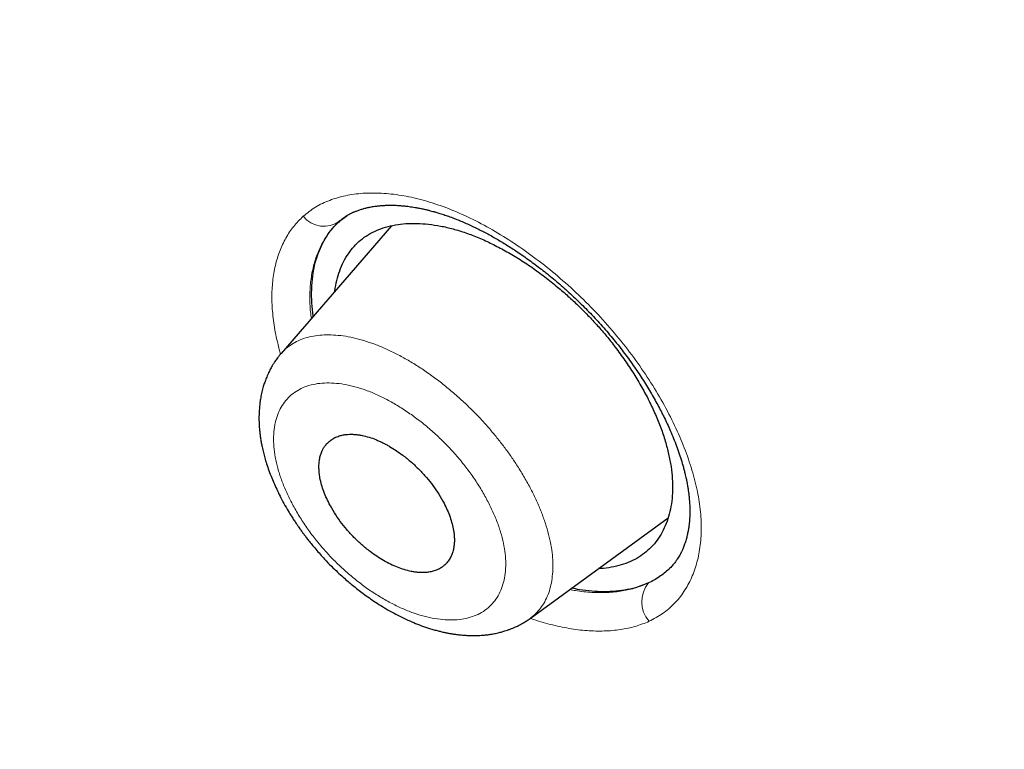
# Model space of a CAD drawing. Header units: millimetres. Extents: x 8 to 473, y 11 to 654.
# Tile 161 of 656: x 423.79 to 434.26, y 182.5 to 190.26. Entities that reach past the tile are written whole.
import ezdxf

# ---------------------------------------------------------------- set-up
doc = ezdxf.new("R2010")
doc.units = ezdxf.units.MM

msp = doc.modelspace()

# ---------------------------------------------------------------- linework, layer by layer
at = {"color": 7, "linetype": 'Continuous', "lineweight": 30}
for p, q in [((427.189, 188.121), (427.269, 188.18)), ((427.742, 188.071), (426.567, 186.713)), ((427.174, 188.107), (427.171, 188.106)), ((427.189, 188.121), (427.177, 188.108)), ((429.217, 183.894), (430.684, 184.964))]:
    msp.add_line(p, q, dxfattribs=at)
at = {"color": 8, "linetype": 'Continuous', "lineweight": 0}
for centre, radius, start, end in [((427.022, 188.344), 0.278, 217.8907, 306.999), ((430.717, 184.071), 0.313, 140.0918, 221.5794)]:
    msp.add_arc(centre, radius, start, end, dxfattribs=at)
at = {"color": 7, "linetype": 'Continuous', "lineweight": 30}
for points, knots in [([(461.434, 127.874), (461.503, 128.563), (461.639, 129.933), (461.54, 132.212), (461.29, 134.581), (460.901, 137.032), (460.362, 139.8), (459.645, 142.896), (458.744, 146.322), (457.642, 150.206), (456.345, 154.543), (454.93, 159.312), (453.45, 164.132), (451.817, 169.061), (450.26, 173.284), (448.852, 176.755), (447.679, 179.425), (446.358, 182.169), (444.847, 184.993), (443.205, 187.727), (441.44, 190.34), (439.591, 192.787), (437.567, 195.163), (435.439, 197.421), (433.265, 199.554), (430.707, 201.901), (427.767, 204.412), (424.458, 207.034), (421.166, 209.481), (417.898, 211.771), (414.664, 213.894), (411.475, 215.849), (408.338, 217.655), (405.242, 219.372), (402.157, 221.077), (399.085, 222.71), (396.044, 224.214), (393.06, 225.541), (390.158, 226.671), (387.349, 227.606), (384.65, 228.31), (382.381, 228.689), (380.529, 228.788), (379.054, 228.678), (377.734, 228.33), (376.634, 227.685), (375.805, 226.721), (375.206, 225.417), (374.869, 224.029), (374.819, 222.972), (374.8, 222.571)], [0, 0, 0, 0, 0.0200047, 0.0398126, 0.0594823, 0.0790442, 0.098539, 0.1240032, 0.1493793, 0.1746635, 0.2089867, 0.2432628, 0.2776948, 0.3122934, 0.3470638, 0.3645565, 0.3821766, 0.3999474, 0.417905, 0.4360854, 0.4514078, 0.4669063, 0.4824142, 0.4977299, 0.5128612, 0.5278497, 0.5501285, 0.5722459, 0.5942634, 0.6162413, 0.6382062, 0.660093, 0.6818368, 0.7033851, 0.7249325, 0.7466767, 0.7685648, 0.7905255, 0.8125089, 0.8345238, 0.8566401, 0.8789195, 0.893908, 0.9090407, 0.9243532, 0.9398664, 0.9553564, 0.9706894, 0.9888644, 1, 1, 1, 1]), ([(459.222, 127.783), (459.279, 128.334), (459.392, 129.433), (459.354, 131.24), (459.203, 133.126), (458.946, 135.084), (458.606, 137.096), (458.12, 139.544), (457.444, 142.453), (456.55, 145.836), (455.526, 149.427), (454.387, 153.21), (453.193, 157.163), (451.97, 161.137), (450.669, 165.161), (449.243, 169.258), (447.913, 172.748), (446.74, 175.593), (445.791, 177.759), (444.755, 179.961), (443.615, 182.199), (442.353, 184.472), (441.065, 186.581), (439.779, 188.505), (438.531, 190.231), (437.189, 191.934), (435.607, 193.78), (433.775, 195.737), (431.713, 197.775), (429.472, 199.849), (427.063, 201.942), (424.497, 204.038), (421.926, 206.024), (419.361, 207.91), (416.594, 209.848), (413.637, 211.799), (410.505, 213.728), (407.407, 215.519), (404.335, 217.224), (401.274, 218.913), (398.238, 220.521), (395.247, 221.992), (392.516, 223.197), (390.046, 224.162), (387.827, 224.928), (385.677, 225.555), (383.612, 226.025), (381.762, 226.295), (380.136, 226.366), (378.734, 226.248), (377.595, 225.937), (376.712, 225.458), (376.055, 224.861), (375.536, 224.114), (375.103, 223.143), (374.794, 221.92), (374.634, 220.435), (374.621, 218.835), (374.727, 217.149), (374.931, 215.396), (375.305, 212.994), (375.923, 209.899), (376.848, 206.079), (377.905, 202.19), (379.046, 198.262), (380.219, 194.321), (381.349, 190.585), (382.48, 187.024), (383.628, 183.631), (384.881, 180.183), (386.104, 177.101), (386.984, 174.991), (387.408, 174.052), (387.49, 173.87)], [0, 0, 0, 0, 0.012215, 0.024412, 0.036596, 0.048766, 0.060927, 0.073082, 0.092172, 0.111249, 0.13031, 0.151946, 0.173571, 0.195212, 0.216878, 0.238563, 0.260269, 0.271132, 0.282006, 0.292893, 0.303792, 0.314705, 0.32563, 0.333834, 0.342045, 0.350258, 0.35847, 0.369407, 0.38033, 0.391239, 0.404312, 0.417369, 0.430424, 0.443476, 0.456526, 0.472832, 0.489119, 0.505383, 0.521624, 0.537868, 0.55414, 0.570431, 0.586733, 0.59978, 0.61283, 0.625882, 0.638943, 0.652018, 0.662926, 0.673848, 0.684783, 0.692993, 0.701206, 0.709417, 0.717621, 0.728547, 0.739459, 0.750357, 0.761244, 0.772118, 0.782981, 0.804686, 0.826372, 0.848038, 0.869678, 0.891304, 0.912939, 0.931134, 0.949343, 0.967563, 0.985796, 0.997263, 1, 1, 1, 1]), ([(404.423, 216.669), (404.504, 216.624), (404.661, 216.537), (404.892, 216.409), (405.115, 216.285), (405.328, 216.167), (405.533, 216.053), (405.725, 215.946), (405.904, 215.846), (406.072, 215.752), (406.232, 215.663), (406.384, 215.578), (406.534, 215.494), (406.679, 215.412), (406.82, 215.333), (406.951, 215.259), (407.073, 215.191), (407.187, 215.126), (407.298, 215.064), (407.409, 215.001), (407.616, 214.884), (407.923, 214.709), (408.331, 214.476), (408.745, 214.238), (409.271, 213.934), (409.908, 213.562), (410.657, 213.119), (411.407, 212.667), (412.164, 212.204), (412.928, 211.729), (413.699, 211.24), (414.471, 210.743), (415.246, 210.236), (416.023, 209.719), (416.801, 209.192), (417.563, 208.668), (418.308, 208.148), (419.037, 207.632), (419.638, 207.2), (420.111, 206.857), (420.455, 206.605), (420.8, 206.352), (421.146, 206.095), (421.464, 205.858), (421.754, 205.641), (422.015, 205.444), (422.281, 205.242), (422.552, 205.036), (422.825, 204.827), (423.096, 204.618), (423.329, 204.437), (423.525, 204.285), (423.683, 204.162), (423.839, 204.039), (423.993, 203.919), (424.129, 203.812), (424.244, 203.721), (424.339, 203.646), (424.412, 203.588), (424.465, 203.545), (424.502, 203.517), (424.535, 203.49), (424.563, 203.468), (424.584, 203.451), (424.6, 203.438), (424.616, 203.426), (424.636, 203.409), (424.662, 203.389), (424.699, 203.36), (424.747, 203.321), (424.808, 203.273), (424.876, 203.218), (424.95, 203.158), (425.029, 203.095), (425.111, 203.029), (425.194, 202.962), (425.277, 202.895), (425.429, 202.772), (425.649, 202.593), (425.934, 202.36), (426.22, 202.124), (426.508, 201.886), (426.8, 201.643), (427.092, 201.397), (427.387, 201.147), (427.641, 200.931), (427.853, 200.749), (428.022, 200.603), (428.193, 200.455), (428.363, 200.307), (428.528, 200.163), (428.685, 200.025), (428.832, 199.896), (428.971, 199.773), (429.093, 199.665), (429.199, 199.571), (429.291, 199.489), (429.377, 199.412), (429.46, 199.337), (429.552, 199.255), (429.659, 199.159), (429.783, 199.046), (429.917, 198.925), (430.06, 198.795), (430.213, 198.655), (430.375, 198.506), (430.545, 198.35), (430.717, 198.19), (430.889, 198.03), (431.103, 197.829), (431.36, 197.587), (431.656, 197.306), (431.95, 197.023), (432.245, 196.737), (432.541, 196.446), (432.836, 196.154), (433.129, 195.86), (433.448, 195.537), (433.792, 195.184), (434.16, 194.801), (434.526, 194.414), (434.889, 194.024), (435.25, 193.631), (435.607, 193.234), (435.96, 192.835), (436.309, 192.433), (436.652, 192.03), (436.991, 191.625), (437.325, 191.218), (437.652, 190.811), (437.973, 190.404), (438.29, 189.995), (438.605, 189.58), (438.862, 189.236), (439.06, 188.966), (439.201, 188.773), (439.34, 188.58), (439.475, 188.39), (439.604, 188.209), (439.725, 188.037), (439.839, 187.874), (439.946, 187.719), (440.037, 187.588), (440.112, 187.478), (440.173, 187.388), (440.233, 187.3), (440.294, 187.21), (440.36, 187.112), (440.432, 187.005), (440.508, 186.89), (440.59, 186.767), (440.677, 186.634), (440.771, 186.491), (440.86, 186.353), (440.944, 186.223), (441.021, 186.101), (441.1, 185.979), (441.175, 185.861), (441.243, 185.752), (441.305, 185.654), (441.36, 185.567), (441.408, 185.489), (441.446, 185.428), (441.476, 185.38), (441.497, 185.346), (441.514, 185.318), (441.527, 185.298), (441.537, 185.281), (441.55, 185.26), (441.571, 185.227), (441.599, 185.18), (441.635, 185.122), (441.677, 185.053), (441.724, 184.977), (441.774, 184.895), (441.824, 184.812), (441.875, 184.729), (441.925, 184.644), (442.007, 184.508), (442.12, 184.319), (442.272, 184.061), (442.433, 183.785), (442.602, 183.492), (442.767, 183.201), (442.927, 182.916), (443.082, 182.637), (443.232, 182.363), (443.414, 182.028), (443.627, 181.631), (443.869, 181.17), (444.105, 180.712), (444.337, 180.254), (444.565, 179.798), (444.788, 179.343), (445.028, 178.843), (445.286, 178.299), (445.558, 177.711), (445.777, 177.229), (445.946, 176.85), (446.07, 176.571), (446.195, 176.286), (446.321, 175.996), (446.425, 175.754), (446.507, 175.561), (446.567, 175.419), (446.628, 175.276), (446.688, 175.133), (446.747, 174.993), (446.806, 174.851), (446.865, 174.708), (446.924, 174.566), (446.979, 174.433), (447.03, 174.309), (447.077, 174.193), (447.121, 174.086), (447.164, 173.98), (447.209, 173.869), (447.258, 173.748), (447.311, 173.615), (447.368, 173.474), (447.428, 173.323), (447.491, 173.165), (447.556, 172.998), (447.624, 172.827), (447.712, 172.602), (447.819, 172.328), (447.951, 171.987), (448.085, 171.636), (448.222, 171.275), (448.43, 170.723), (448.707, 169.977), (449.035, 169.073), (449.343, 168.207), (449.633, 167.377), (449.916, 166.55), (450.234, 165.609), (450.582, 164.555), (450.96, 163.389), (451.328, 162.228), (451.69, 161.072), (452.077, 159.813), (452.49, 158.452), (452.93, 156.99), (453.366, 155.53), (453.803, 154.071), (454.239, 152.614), (454.671, 151.161), (455.073, 149.793), (455.443, 148.511), (455.782, 147.316), (456.074, 146.261), (456.321, 145.346), (456.48, 144.746), (456.59, 144.323), (456.654, 144.073), (456.72, 143.816), (456.787, 143.553), (456.848, 143.309), (456.904, 143.087), (456.953, 142.888), (457.001, 142.692), (457.047, 142.503), (457.087, 142.34), (457.12, 142.2), (457.149, 142.081), (457.172, 141.983), (457.191, 141.903), (457.205, 141.844), (457.217, 141.791), (457.227, 141.748), (457.235, 141.715), (457.241, 141.691), (457.246, 141.668), (457.252, 141.642), (457.26, 141.61), (457.269, 141.569), (457.281, 141.518), (457.296, 141.455), (457.312, 141.386), (457.343, 141.249), (457.391, 141.042), (457.448, 140.789), (457.5, 140.552), (457.548, 140.333), (457.596, 140.114), (457.643, 139.896), (457.688, 139.682), (457.74, 139.434), (457.797, 139.154), (457.86, 138.842), (457.918, 138.544), (457.973, 138.257), (458.025, 137.979), (458.076, 137.701), (458.126, 137.422), (458.175, 137.14), (458.222, 136.863), (458.266, 136.592), (458.309, 136.327), (458.344, 136.097), (458.373, 135.907), (458.394, 135.763), (458.413, 135.628), (458.43, 135.509), (458.445, 135.404), (458.458, 135.312), (458.469, 135.227), (458.48, 135.143), (458.492, 135.055), (458.504, 134.963), (458.516, 134.864), (458.529, 134.761), (458.543, 134.652), (458.557, 134.535), (458.573, 134.391), (458.593, 134.22), (458.613, 134.026), (458.633, 133.832), (458.652, 133.64), (458.669, 133.448), (458.683, 133.293), (458.693, 133.172), (458.699, 133.087), (458.706, 133.002), (458.712, 132.919), (458.718, 132.842), (458.722, 132.773), (458.726, 132.713), (458.73, 132.661), (458.733, 132.615), (458.735, 132.577), (458.737, 132.544), (458.739, 132.516), (458.74, 132.487), (458.742, 132.454), (458.744, 132.416), (458.747, 132.372), (458.75, 132.323), (458.752, 132.268), (458.755, 132.209), (458.758, 132.143), (458.762, 132.072), (458.765, 131.995), (458.768, 131.912), (458.771, 131.824), (458.775, 131.725), (458.778, 131.62), (458.78, 131.51), (458.782, 131.405), (458.784, 131.304), (458.785, 131.208), (458.785, 131.12), (458.785, 131.038), (458.785, 130.968), (458.785, 130.906), (458.785, 130.848), (458.784, 130.787), (458.783, 130.721), (458.782, 130.643), (458.78, 130.551), (458.777, 130.444), (458.773, 130.347), (458.77, 130.26), (458.767, 130.186), (458.763, 130.11), (458.759, 130.036), (458.756, 129.966), (458.752, 129.902), (458.748, 129.844), (458.744, 129.792), (458.741, 129.745), (458.738, 129.703), (458.735, 129.665), (458.732, 129.634), (458.73, 129.607), (458.728, 129.585), (458.727, 129.566), (458.725, 129.549), (458.724, 129.531), (458.722, 129.509), (458.719, 129.481), (458.716, 129.447), (458.712, 129.406), (458.708, 129.36), (458.702, 129.307), (458.696, 129.248), (458.689, 129.183), (458.681, 129.111), (458.671, 129.034), (458.661, 128.952), (458.649, 128.863), (458.635, 128.768), (458.62, 128.668), (458.603, 128.563), (458.584, 128.452), (458.563, 128.336), (458.548, 128.257), (458.54, 128.217)], [0, 0, 0, 0, 0.00246, 0.004828, 0.007103, 0.009285, 0.011374, 0.013371, 0.015169, 0.016884, 0.018517, 0.020068, 0.021536, 0.023078, 0.024518, 0.025855, 0.027089, 0.028228, 0.029348, 0.030473, 0.031603, 0.035684, 0.039833, 0.044047, 0.048279, 0.055837, 0.063394, 0.07095, 0.078506, 0.086216, 0.093926, 0.101636, 0.109346, 0.117055, 0.124765, 0.132474, 0.139655, 0.146834, 0.154015, 0.1574, 0.160784, 0.164169, 0.167556, 0.171003, 0.17352, 0.176084, 0.178695, 0.181351, 0.184052, 0.186724, 0.189334, 0.190913, 0.192469, 0.194001, 0.195511, 0.196986, 0.19799, 0.198916, 0.199765, 0.200139, 0.200495, 0.200834, 0.201123, 0.201323, 0.20145, 0.201592, 0.201791, 0.202047, 0.202362, 0.202861, 0.203459, 0.204156, 0.204862, 0.205648, 0.20647, 0.207288, 0.208101, 0.208911, 0.211769, 0.214574, 0.217326, 0.220214, 0.22306, 0.225936, 0.228847, 0.231792, 0.233456, 0.235132, 0.236818, 0.238514, 0.240179, 0.241728, 0.243189, 0.244564, 0.245853, 0.246822, 0.247736, 0.248594, 0.249397, 0.250207, 0.251351, 0.25259, 0.253923, 0.255357, 0.256887, 0.258512, 0.260231, 0.261975, 0.263697, 0.265398, 0.26846, 0.27145, 0.274368, 0.277415, 0.280434, 0.283452, 0.286469, 0.289487, 0.293335, 0.297186, 0.301038, 0.304893, 0.308752, 0.312618, 0.316483, 0.320333, 0.324177, 0.328016, 0.331853, 0.335689, 0.339456, 0.343247, 0.347096, 0.351007, 0.352779, 0.354564, 0.356361, 0.358114, 0.35979, 0.361359, 0.362853, 0.364272, 0.365615, 0.366468, 0.367288, 0.368074, 0.36887, 0.369766, 0.370766, 0.371804, 0.372934, 0.374158, 0.375474, 0.376881, 0.377957, 0.37908, 0.380245, 0.381351, 0.382361, 0.38326, 0.384067, 0.384782, 0.385405, 0.38577, 0.386093, 0.386351, 0.386536, 0.386659, 0.386807, 0.387128, 0.387559, 0.388099, 0.38873, 0.389459, 0.390216, 0.390981, 0.391753, 0.392531, 0.393318, 0.395517, 0.397771, 0.400454, 0.403196, 0.405899, 0.40855, 0.411148, 0.413694, 0.416188, 0.420529, 0.424846, 0.429163, 0.433481, 0.437802, 0.442123, 0.446445, 0.45209, 0.457737, 0.463383, 0.466045, 0.468743, 0.471505, 0.474331, 0.47722, 0.47859, 0.479974, 0.481372, 0.482784, 0.484171, 0.485496, 0.486978, 0.488373, 0.489682, 0.490906, 0.492043, 0.493094, 0.494092, 0.495164, 0.49638, 0.497691, 0.499097, 0.500578, 0.502152, 0.503818, 0.50554, 0.507242, 0.510525, 0.513727, 0.517435, 0.521029, 0.524569, 0.534051, 0.543533, 0.552, 0.560466, 0.568933, 0.5774, 0.589495, 0.60159, 0.613685, 0.62578, 0.637875, 0.653302, 0.668729, 0.684157, 0.699585, 0.715012, 0.730438, 0.745865, 0.758697, 0.771529, 0.78436, 0.792828, 0.801296, 0.803961, 0.806689, 0.809498, 0.812389, 0.815361, 0.817528, 0.819737, 0.821932, 0.824017, 0.825989, 0.827363, 0.828677, 0.82993, 0.83064, 0.831321, 0.831914, 0.832405, 0.832743, 0.833008, 0.833229, 0.833512, 0.833867, 0.834294, 0.834889, 0.835584, 0.836375, 0.837196, 0.840193, 0.84329, 0.845703, 0.848174, 0.850673, 0.853132, 0.855549, 0.857923, 0.861569, 0.86511, 0.868594, 0.8718, 0.875007, 0.878213, 0.881422, 0.884697, 0.888066, 0.89111, 0.894227, 0.897417, 0.899248, 0.900966, 0.902569, 0.904058, 0.905232, 0.906325, 0.907335, 0.9083, 0.909348, 0.910489, 0.91165, 0.912895, 0.914222, 0.915633, 0.917127, 0.919487, 0.921872, 0.924252, 0.926627, 0.928996, 0.93136, 0.93243, 0.933499, 0.934567, 0.935624, 0.9366, 0.937481, 0.938224, 0.938883, 0.939458, 0.939948, 0.940353, 0.940679, 0.941031, 0.941451, 0.941941, 0.942502, 0.943125, 0.943817, 0.944581, 0.945414, 0.946335, 0.947329, 0.948396, 0.949536, 0.950729, 0.952236, 0.953663, 0.955011, 0.956368, 0.957633, 0.958807, 0.959889, 0.960881, 0.961618, 0.962376, 0.963196, 0.96408, 0.965027, 0.966363, 0.967808, 0.969362, 0.970346, 0.97137, 0.972433, 0.973483, 0.974457, 0.975339, 0.976146, 0.976878, 0.977537, 0.978138, 0.978661, 0.979103, 0.979468, 0.979806, 0.980045, 0.980281, 0.980519, 0.980827, 0.981225, 0.981714, 0.982294, 0.982964, 0.983726, 0.984578, 0.985522, 0.986557, 0.987683, 0.9889, 0.990209, 0.99161, 0.993103, 0.994688, 0.996366, 0.998136, 1, 1, 1, 1]), ([(427.171, 188.106), (427.181, 188.115), (427.2, 188.133), (427.229, 188.154), (427.255, 188.172), (427.278, 188.186), (427.298, 188.197), (427.314, 188.205), (427.326, 188.211), (427.335, 188.215), (427.343, 188.219), (427.355, 188.224), (427.369, 188.229), (427.386, 188.236), (427.409, 188.244), (427.44, 188.253), (427.477, 188.263), (427.518, 188.272), (427.562, 188.279), (427.607, 188.285), (427.649, 188.288), (427.685, 188.29), (427.717, 188.291), (427.746, 188.291), (427.775, 188.29), (427.806, 188.289), (427.841, 188.286), (427.882, 188.283), (427.933, 188.277), (427.985, 188.269), (428.035, 188.26), (428.077, 188.251), (428.118, 188.242), (428.152, 188.233), (428.179, 188.226), (428.199, 188.221), (428.216, 188.216), (428.235, 188.21), (428.258, 188.203), (428.292, 188.192), (428.337, 188.177), (428.393, 188.157), (428.451, 188.134), (428.509, 188.11), (428.565, 188.085), (428.62, 188.059), (428.673, 188.033), (428.744, 187.997), (428.832, 187.949), (428.94, 187.885), (429.055, 187.812), (429.176, 187.729), (429.305, 187.635), (429.435, 187.533), (429.565, 187.422), (429.696, 187.302), (429.827, 187.174), (429.955, 187.038), (430.079, 186.896), (430.195, 186.751), (430.302, 186.606), (430.4, 186.462), (430.487, 186.321), (430.566, 186.183), (430.637, 186.047), (430.692, 185.93), (430.735, 185.83), (430.767, 185.748), (430.797, 185.666), (430.824, 185.584), (430.844, 185.515), (430.858, 185.462), (430.867, 185.425), (430.874, 185.396), (430.879, 185.373), (430.883, 185.354), (430.887, 185.333), (430.892, 185.306), (430.897, 185.272), (430.903, 185.232), (430.909, 185.182), (430.913, 185.128), (430.916, 185.072), (430.916, 185.023), (430.915, 184.98), (430.913, 184.939), (430.909, 184.9), (430.904, 184.861), (430.897, 184.82), (430.888, 184.777), (430.877, 184.731), (430.864, 184.693), (430.853, 184.663), (430.845, 184.643), (430.838, 184.625), (430.831, 184.61), (430.825, 184.598), (430.82, 184.589), (430.815, 184.578), (430.807, 184.565), (430.796, 184.545), (430.781, 184.521), (430.761, 184.493), (430.736, 184.461), (430.716, 184.44), (430.705, 184.429)], [0, 0, 0, 0, 0.01065, 0.020131, 0.028442, 0.035578, 0.041535, 0.046312, 0.050384, 0.053037, 0.055888, 0.059323, 0.063347, 0.067922, 0.072722, 0.081921, 0.09162, 0.101019, 0.112494, 0.122691, 0.131855, 0.14012, 0.145989, 0.151778, 0.157655, 0.16362, 0.169911, 0.17773, 0.187242, 0.198451, 0.205818, 0.213744, 0.221005, 0.226924, 0.231498, 0.234728, 0.237207, 0.240221, 0.244046, 0.248681, 0.256822, 0.266312, 0.275697, 0.284815, 0.293666, 0.302248, 0.310561, 0.318603, 0.334915, 0.35147, 0.368343, 0.387897, 0.407851, 0.428289, 0.449259, 0.470757, 0.492781, 0.515338, 0.538392, 0.561159, 0.583371, 0.605036, 0.626159, 0.646739, 0.666884, 0.687363, 0.699879, 0.712562, 0.725409, 0.738417, 0.751376, 0.758431, 0.764379, 0.769224, 0.772967, 0.775777, 0.778993, 0.783667, 0.789794, 0.79727, 0.804712, 0.816819, 0.827418, 0.836767, 0.845553, 0.853937, 0.862162, 0.870772, 0.879912, 0.890143, 0.901518, 0.914278, 0.920221, 0.926238, 0.931511, 0.935956, 0.939576, 0.942373, 0.944944, 0.949564, 0.956014, 0.96429, 0.974385, 0.986291, 1, 1, 1, 1]), ([(426.91, 187.11), (426.904, 187.157), (426.892, 187.255), (426.891, 187.398), (426.901, 187.531), (426.922, 187.651), (426.953, 187.759), (426.995, 187.861), (427.048, 187.957), (427.111, 188.045), (427.163, 188.096), (427.189, 188.121)], [0, 0, 0, 0, 0.109589, 0.228066, 0.349279, 0.452466, 0.557682, 0.664979, 0.774416, 0.88606, 1, 1, 1, 1]), ([(427.14, 187.375), (427.14, 187.377), (427.143, 187.417), (427.159, 187.491), (427.189, 187.595), (427.23, 187.69), (427.281, 187.776), (427.342, 187.853), (427.412, 187.921), (427.492, 187.978), (427.581, 188.024), (427.678, 188.059), (427.783, 188.083), (427.894, 188.096), (428.012, 188.099), (428.136, 188.09), (428.264, 188.071), (428.396, 188.04), (428.532, 187.998), (428.671, 187.946), (428.764, 187.902), (428.811, 187.88)], [0, 0, 0, 0, 0.002044, 0.057563, 0.113059, 0.168524, 0.223947, 0.279322, 0.334648, 0.389945, 0.445277, 0.50068, 0.556152, 0.611674, 0.667221, 0.722763, 0.778277, 0.833747, 0.889176, 0.94459, 1, 1, 1, 1]), ([(428.811, 187.88), (428.858, 187.856), (428.952, 187.808), (429.094, 187.724), (429.234, 187.631), (429.373, 187.53), (429.502, 187.427), (429.62, 187.325), (429.728, 187.224), (429.833, 187.119), (429.935, 187.009), (430.031, 186.897), (430.129, 186.774), (430.226, 186.64), (430.321, 186.497), (430.407, 186.352), (430.484, 186.207), (430.551, 186.063), (430.609, 185.92), (430.656, 185.779), (430.692, 185.642), (430.718, 185.508), (430.731, 185.38), (430.734, 185.257), (430.725, 185.14), (430.706, 185.03), (430.676, 184.927), (430.635, 184.832), (430.585, 184.746), (430.524, 184.669), (430.454, 184.601), (430.374, 184.544), (430.285, 184.497), (430.188, 184.461), (430.083, 184.437), (430.001, 184.425), (429.952, 184.424), (429.943, 184.424)], [0, 0, 0, 0, 0.030071, 0.06016, 0.090268, 0.120392, 0.150528, 0.175651, 0.200784, 0.225933, 0.251111, 0.276324, 0.301503, 0.331672, 0.361815, 0.39194, 0.422048, 0.452134, 0.482193, 0.51222, 0.542218, 0.572196, 0.602187, 0.632214, 0.662283, 0.692388, 0.722517, 0.752654, 0.782782, 0.812886, 0.842961, 0.873008, 0.903036, 0.93306, 0.963093, 0.993142, 1, 1, 1, 1]), ([(426.567, 186.713), (426.555, 186.698), (426.531, 186.67), (426.503, 186.63), (426.482, 186.598), (426.467, 186.571), (426.45, 186.541), (426.43, 186.501), (426.41, 186.453), (426.392, 186.405), (426.376, 186.357), (426.362, 186.302), (426.35, 186.245), (426.34, 186.18), (426.334, 186.114), (426.331, 186.039), (426.332, 185.968), (426.337, 185.903), (426.343, 185.85), (426.349, 185.807), (426.356, 185.763), (426.364, 185.724), (426.371, 185.69), (426.381, 185.651), (426.394, 185.601), (426.413, 185.536), (426.438, 185.465), (426.466, 185.392), (426.496, 185.32), (426.529, 185.249), (426.566, 185.174), (426.608, 185.097), (426.648, 185.029), (426.682, 184.974), (426.709, 184.933), (426.732, 184.898), (426.751, 184.87), (426.766, 184.849), (426.778, 184.831), (426.792, 184.812), (426.81, 184.788), (426.833, 184.758), (426.861, 184.721), (426.896, 184.678), (426.937, 184.629), (426.982, 184.577), (427.037, 184.516), (427.099, 184.452), (427.165, 184.389), (427.225, 184.334), (427.277, 184.289), (427.329, 184.245), (427.383, 184.202), (427.443, 184.157), (427.506, 184.111), (427.574, 184.065), (427.648, 184.018), (427.728, 183.971), (427.81, 183.927), (427.894, 183.886), (427.978, 183.848), (428.062, 183.816), (428.134, 183.791), (428.192, 183.774), (428.237, 183.762), (428.277, 183.752), (428.315, 183.743), (428.35, 183.737), (428.385, 183.73), (428.426, 183.724), (428.472, 183.719), (428.519, 183.715), (428.563, 183.712), (428.601, 183.711), (428.634, 183.712), (428.667, 183.713), (428.703, 183.715), (428.744, 183.718), (428.781, 183.723), (428.812, 183.728), (428.837, 183.732), (428.863, 183.738), (428.887, 183.743), (428.908, 183.749), (428.928, 183.754), (428.951, 183.761), (428.977, 183.77), (429.005, 183.78), (429.028, 183.789), (429.047, 183.797), (429.064, 183.805), (429.084, 183.814), (429.11, 183.827), (429.141, 183.845), (429.178, 183.867), (429.203, 183.885), (429.217, 183.894)], [0, 0, 0, 0, 0.0142, 0.025677, 0.034419, 0.040608, 0.046176, 0.05804, 0.071738, 0.082434, 0.093316, 0.10687, 0.121475, 0.133302, 0.151947, 0.165946, 0.183218, 0.199247, 0.208051, 0.217697, 0.227579, 0.235963, 0.242751, 0.249019, 0.261133, 0.275045, 0.290575, 0.307338, 0.321622, 0.336677, 0.352498, 0.369078, 0.385721, 0.396072, 0.404999, 0.412507, 0.4186, 0.423282, 0.426617, 0.430527, 0.435935, 0.442841, 0.451247, 0.461155, 0.472569, 0.485419, 0.498126, 0.516473, 0.532838, 0.547232, 0.559666, 0.570372, 0.583819, 0.596988, 0.611694, 0.626149, 0.642392, 0.660081, 0.677989, 0.696016, 0.714166, 0.732446, 0.750531, 0.76116, 0.770913, 0.779785, 0.78778, 0.795248, 0.802716, 0.811163, 0.821654, 0.832835, 0.842566, 0.850859, 0.858237, 0.864953, 0.872949, 0.882311, 0.892922, 0.898362, 0.904159, 0.910314, 0.916395, 0.92114, 0.925335, 0.93064, 0.937359, 0.944465, 0.950808, 0.95487, 0.958622, 0.963522, 0.970107, 0.97838, 0.988343, 1, 1, 1, 1]), ([(427.805, 184.438), (427.829, 184.429), (427.879, 184.411), (427.933, 184.397), (427.971, 184.39), (427.99, 184.387), (428.01, 184.385), (428.03, 184.383), (428.05, 184.382), (428.074, 184.381), (428.105, 184.382), (428.143, 184.387), (428.186, 184.396), (428.231, 184.411), (428.269, 184.432), (428.298, 184.454), (428.32, 184.473), (428.338, 184.494), (428.353, 184.514), (428.366, 184.535), (428.376, 184.555), (428.384, 184.574), (428.394, 184.601), (428.403, 184.637), (428.41, 184.684), (428.412, 184.732), (428.409, 184.78), (428.402, 184.836), (428.388, 184.9), (428.366, 184.972), (428.337, 185.046), (428.298, 185.126), (428.248, 185.214), (428.184, 185.307), (428.114, 185.395), (428.037, 185.479), (427.953, 185.558), (427.871, 185.625), (427.793, 185.681), (427.733, 185.718), (427.685, 185.745), (427.648, 185.764), (427.611, 185.781), (427.562, 185.802), (427.501, 185.824), (427.446, 185.837), (427.409, 185.844), (427.39, 185.848), (427.37, 185.85), (427.351, 185.852), (427.331, 185.853), (427.306, 185.854), (427.274, 185.853), (427.235, 185.848), (427.193, 185.839), (427.149, 185.823), (427.107, 185.8), (427.071, 185.772), (427.042, 185.741), (427.024, 185.715), (427.013, 185.696), (427.007, 185.685), (427.002, 185.673), (426.998, 185.663), (426.994, 185.652), (426.986, 185.631), (426.978, 185.598), (426.971, 185.551), (426.969, 185.503), (426.972, 185.454), (426.978, 185.399), (426.992, 185.335), (427.014, 185.262), (427.043, 185.188), (427.082, 185.107), (427.132, 185.019), (427.195, 184.927), (427.265, 184.838), (427.342, 184.755), (427.425, 184.676), (427.507, 184.609), (427.585, 184.554), (427.658, 184.509), (427.732, 184.469), (427.781, 184.448), (427.805, 184.438)], [0, 0, 0, 0, 0.016177, 0.033417, 0.038111, 0.042878, 0.047718, 0.052631, 0.057618, 0.062678, 0.071455, 0.082093, 0.094594, 0.108955, 0.125178, 0.134997, 0.144243, 0.152916, 0.161016, 0.168544, 0.175499, 0.181882, 0.187692, 0.201116, 0.214077, 0.226575, 0.23861, 0.250183, 0.266568, 0.282728, 0.298666, 0.314386, 0.335005, 0.355252, 0.375135, 0.394985, 0.415214, 0.43583, 0.451557, 0.467511, 0.475576, 0.483699, 0.491881, 0.500121, 0.516353, 0.533563, 0.538235, 0.542974, 0.54778, 0.552654, 0.557595, 0.562604, 0.572049, 0.583018, 0.595511, 0.609529, 0.625071, 0.640209, 0.653751, 0.665696, 0.669953, 0.673964, 0.677727, 0.681245, 0.684515, 0.68754, 0.701133, 0.714179, 0.726679, 0.738633, 0.750043, 0.76654, 0.782782, 0.798772, 0.814515, 0.835118, 0.855297, 0.87506, 0.894818, 0.914988, 0.93558, 0.951312, 0.96729, 0.983518, 1, 1, 1, 1]), ([(430.705, 184.431), (430.673, 184.401), (430.606, 184.338), (430.521, 184.294), (430.477, 184.271)], [0, 0, 0, 0, 0.473251, 1, 1, 1, 1]), ([(430.477, 184.271), (430.441, 184.257), (430.369, 184.227), (430.252, 184.199), (430.131, 184.182), (430.005, 184.176), (429.875, 184.182), (429.76, 184.195), (429.686, 184.21), (429.658, 184.216)], [0, 0, 0, 0, 0.159099, 0.315208, 0.468371, 0.618619, 0.765971, 0.910458, 1, 1, 1, 1])]:
    msp.add_open_spline(points, degree=3, knots=knots, dxfattribs=at)
at = {"color": 8, "linetype": 'Continuous', "lineweight": 0}
for points, knots in [([(404.357, 216.8), (405.719, 216.043), (408.436, 214.534), (412.556, 212.089), (416.373, 209.598), (419.876, 207.134), (423.061, 204.751), (426.269, 202.195), (429.116, 199.748), (431.575, 197.48), (433.642, 195.441), (435.643, 193.306), (437.532, 191.082), (439.277, 188.8), (440.968, 186.341), (442.564, 183.737), (444.049, 181.02), (445.365, 178.351), (446.541, 175.729), (447.95, 172.308), (449.503, 168.135), (451.133, 163.258), (452.609, 158.469), (454.025, 153.719), (455.409, 149.088), (456.65, 144.636), (457.689, 140.408), (458.372, 136.904), (458.766, 134.083), (458.941, 131.895), (458.967, 129.804), (458.782, 128.559), (458.689, 127.935)], [0, 0, 0, 0, 0.041621, 0.083027, 0.124254, 0.155187, 0.186259, 0.217684, 0.249258, 0.270278, 0.291311, 0.312423, 0.333508, 0.354515, 0.375614, 0.400882, 0.426039, 0.451271, 0.476543, 0.501735, 0.551843, 0.601883, 0.651941, 0.702019, 0.752119, 0.798831, 0.845298, 0.891449, 0.918531, 0.94558, 0.97268, 1, 1, 1, 1]), ([(404.545, 216.264), (405.877, 215.523), (408.54, 214.042), (412.598, 211.647), (416.38, 209.2), (419.867, 206.759), (423.039, 204.399), (426.22, 201.879), (429.034, 199.476), (431.468, 197.244), (433.517, 195.234), (435.495, 193.132), (437.364, 190.935), (439.08, 188.665), (440.737, 186.217), (442.295, 183.628), (443.737, 180.932), (445.009, 178.291), (446.142, 175.708), (447.549, 172.211), (449.134, 167.85), (450.815, 162.685), (452.342, 157.618), (453.845, 152.587), (455.325, 147.59), (456.641, 142.689), (457.54, 138.609), (458.079, 135.323), (458.333, 132.789), (458.402, 130.373), (458.175, 128.96), (458.061, 128.25)], [0, 0, 0, 0, 0.0410577, 0.0821105, 0.1232452, 0.154293, 0.1856069, 0.2169079, 0.2481504, 0.2691403, 0.2901685, 0.3111004, 0.3320142, 0.3531455, 0.3742811, 0.3994959, 0.4247209, 0.4498671, 0.4748816, 0.4998442, 0.5533653, 0.6069417, 0.66044, 0.71389, 0.7673728, 0.8209497, 0.8746258, 0.905931, 0.9371643, 0.9684378, 1, 1, 1, 1]), ([(457.698, 128.22), (457.796, 128.781), (457.989, 129.897), (458.005, 131.772), (457.886, 133.735), (457.635, 135.789), (457.202, 138.385), (456.53, 141.556), (455.573, 145.323), (454.492, 149.167), (453.333, 153.059), (452.164, 156.969), (450.985, 160.9), (449.734, 164.88), (448.366, 168.927), (447.091, 172.371), (445.966, 175.174), (445.048, 177.307), (444.04, 179.479), (442.928, 181.688), (441.691, 183.931), (440.425, 186.009), (439.158, 187.904), (437.927, 189.601), (436.608, 191.267), (435.059, 193.066), (433.262, 194.976), (431.23, 196.972), (429.018, 199.001), (426.643, 201.048), (424.113, 203.1), (421.578, 205.046), (419.054, 206.892), (416.346, 208.775), (413.463, 210.664), (410.411, 212.53), (407.392, 214.267), (405.398, 215.377), (404.4, 215.932)], [0, 0, 0, 0, 0.025219, 0.050243, 0.075219, 0.100224, 0.1253, 0.167123, 0.208897, 0.250637, 0.292347, 0.334058, 0.375777, 0.417537, 0.459293, 0.500974, 0.521789, 0.542616, 0.563499, 0.584464, 0.60542, 0.626337, 0.642078, 0.657874, 0.67353, 0.689088, 0.709897, 0.730837, 0.751765, 0.776717, 0.8017, 0.826792, 0.851776, 0.8766, 0.907472, 0.938289, 0.969126, 1, 1, 1, 1]), ([(426.802, 188.173), (426.845, 188.207), (426.929, 188.275), (427.082, 188.346), (427.251, 188.396), (427.435, 188.421), (427.634, 188.422), (427.843, 188.399), (428.062, 188.352), (428.289, 188.28), (428.521, 188.184), (428.756, 188.065), (428.992, 187.924), (429.226, 187.763), (429.455, 187.585), (429.678, 187.391), (429.891, 187.182), (430.092, 186.961), (430.278, 186.729), (430.447, 186.492), (430.597, 186.251), (430.728, 186.008), (430.837, 185.767), (430.924, 185.53), (430.989, 185.3), (431.028, 185.079), (431.042, 184.869), (431.031, 184.672), (430.996, 184.489), (430.938, 184.324), (430.857, 184.176), (430.754, 184.048), (430.631, 183.941), (430.532, 183.889), (430.483, 183.863)], [0, 0, 0, 0, 0.031149, 0.062346, 0.093592, 0.124866, 0.156135, 0.187367, 0.218539, 0.249651, 0.280755, 0.311911, 0.343129, 0.374401, 0.405715, 0.437062, 0.46845, 0.499914, 0.531373, 0.562748, 0.594075, 0.625365, 0.656613, 0.687812, 0.718957, 0.750064, 0.781189, 0.812382, 0.843641, 0.874944, 0.906257, 0.937548, 0.968795, 1, 1, 1, 1]), ([(426.561, 186.706), (426.543, 186.775), (426.506, 186.915), (426.477, 187.115), (426.466, 187.305), (426.475, 187.484), (426.503, 187.651), (426.55, 187.805), (426.616, 187.944), (426.698, 188.069), (426.767, 188.138), (426.802, 188.173)], [0, 0, 0, 0, 0.1115087, 0.2229493, 0.3339716, 0.444777, 0.5555162, 0.6663063, 0.7772472, 0.8884392, 1, 1, 1, 1]), ([(427.177, 188.108), (427.149, 188.081), (427.089, 188.021), (427.016, 187.911), (426.954, 187.784), (426.909, 187.643), (426.881, 187.491), (426.871, 187.328), (426.874, 187.192), (426.886, 187.109), (426.889, 187.086)], [0, 0, 0, 0, 0.120419, 0.258687, 0.396683, 0.534465, 0.672087, 0.809625, 0.947196, 1, 1, 1, 1]), ([(426.567, 186.712), (426.57, 186.715), (426.588, 186.739), (426.63, 186.776), (426.695, 186.822), (426.768, 186.859), (426.847, 186.886), (426.934, 186.904), (427.026, 186.912), (427.124, 186.911), (427.228, 186.901), (427.335, 186.882), (427.41, 186.861), (427.448, 186.85)], [0, 0, 0, 0, 0.013268, 0.111938, 0.210402, 0.308751, 0.407075, 0.505444, 0.603916, 0.702542, 0.801382, 0.900504, 1, 1, 1, 1]), ([(427.448, 186.85), (427.486, 186.838), (427.562, 186.813), (427.68, 186.765), (427.799, 186.707), (427.918, 186.642), (428.038, 186.569), (428.156, 186.488), (428.274, 186.4), (428.389, 186.306), (428.502, 186.206), (428.605, 186.106), (428.7, 186.009), (428.784, 185.914), (428.865, 185.817), (428.942, 185.718), (429.015, 185.617), (429.087, 185.509), (429.158, 185.392), (429.226, 185.269), (429.286, 185.146), (429.338, 185.025), (429.381, 184.905), (429.415, 184.788), (429.44, 184.675), (429.455, 184.567), (429.46, 184.463), (429.457, 184.365), (429.444, 184.273), (429.423, 184.187), (429.392, 184.108), (429.352, 184.035), (429.304, 183.972), (429.258, 183.925), (429.226, 183.902), (429.216, 183.896)], [0, 0, 0, 0, 0.032113, 0.064087, 0.09594, 0.127711, 0.15943, 0.191121, 0.222802, 0.25449, 0.286202, 0.317958, 0.344465, 0.370946, 0.397409, 0.423871, 0.450341, 0.476824, 0.508615, 0.540418, 0.572223, 0.604026, 0.635827, 0.667612, 0.699311, 0.730959, 0.762592, 0.794237, 0.825915, 0.857645, 0.889441, 0.921322, 0.953311, 0.985379, 1, 1, 1, 1]), ([(427.353, 186.359), (427.315, 186.368), (427.239, 186.387), (427.13, 186.399), (427.027, 186.401), (426.931, 186.39), (426.841, 186.367), (426.761, 186.333), (426.69, 186.287), (426.629, 186.23), (426.578, 186.163), (426.538, 186.086), (426.509, 186), (426.492, 185.905), (426.485, 185.803), (426.491, 185.694), (426.509, 185.581), (426.539, 185.462), (426.58, 185.341), (426.632, 185.217), (426.695, 185.093), (426.768, 184.968), (426.85, 184.844), (426.93, 184.738), (427.005, 184.648), (427.073, 184.572), (427.156, 184.487), (427.255, 184.394), (427.37, 184.297), (427.488, 184.208), (427.609, 184.129), (427.732, 184.059), (427.854, 183.999), (427.974, 183.951), (428.091, 183.915), (428.205, 183.891), (428.313, 183.878), (428.417, 183.877), (428.514, 183.888), (428.603, 183.911), (428.684, 183.945), (428.755, 183.991), (428.816, 184.048), (428.867, 184.115), (428.907, 184.192), (428.936, 184.278), (428.953, 184.372), (428.959, 184.474), (428.953, 184.582), (428.934, 184.695), (428.904, 184.813), (428.862, 184.934), (428.809, 185.057), (428.746, 185.181), (428.673, 185.306), (428.59, 185.429), (428.5, 185.548), (428.401, 185.664), (428.296, 185.774), (428.186, 185.878), (428.071, 185.975), (427.953, 186.064), (427.831, 186.144), (427.709, 186.216), (427.588, 186.276), (427.469, 186.325), (427.392, 186.348), (427.353, 186.359)], [0, 0, 0, 0, 0.0156702, 0.0312262, 0.0468167, 0.0625892, 0.0783847, 0.0939634, 0.1094756, 0.1250727, 0.1407486, 0.1562997, 0.1718657, 0.1875864, 0.2033208, 0.2188708, 0.2343901, 0.2500346, 0.265629, 0.2811427, 0.2967267, 0.312531, 0.328241, 0.3437664, 0.3540984, 0.3644715, 0.3749344, 0.3906859, 0.4062473, 0.4217765, 0.4374313, 0.4532303, 0.4688374, 0.4844058, 0.5000891, 0.515706, 0.5312375, 0.546825, 0.5626083, 0.5783636, 0.5939182, 0.6094227, 0.6250296, 0.6407324, 0.6562857, 0.6718352, 0.6875268, 0.7033794, 0.7189679, 0.7344516, 0.7499917, 0.7656814, 0.7812317, 0.7967924, 0.8125113, 0.8282486, 0.8437961, 0.8593152, 0.8749684, 0.890513, 0.9060127, 0.9216178, 0.9374771, 0.9532343, 0.9687983, 0.9843319, 1, 1, 1, 1]), ([(429.638, 184.202), (429.659, 184.197), (429.739, 184.181), (429.874, 184.169), (430.041, 184.167), (430.198, 184.184), (430.346, 184.217), (430.433, 184.253), (430.477, 184.271)], [0, 0, 0, 0, 0.06254, 0.250114, 0.437884, 0.6256, 0.813027, 1, 1, 1, 1]), ([(430.483, 183.863), (430.435, 183.844), (430.34, 183.805), (430.179, 183.772), (430.007, 183.757), (429.824, 183.761), (429.632, 183.784), (429.432, 183.829), (429.294, 183.867), (429.221, 183.895), (429.219, 183.896)], [0, 0, 0, 0, 0.1417551, 0.2838244, 0.4261211, 0.5685112, 0.7108481, 0.8530058, 0.9949133, 1, 1, 1, 1])]:
    msp.add_open_spline(points, degree=3, knots=knots, dxfattribs=at)

doc.saveas('drawing.dxf')
